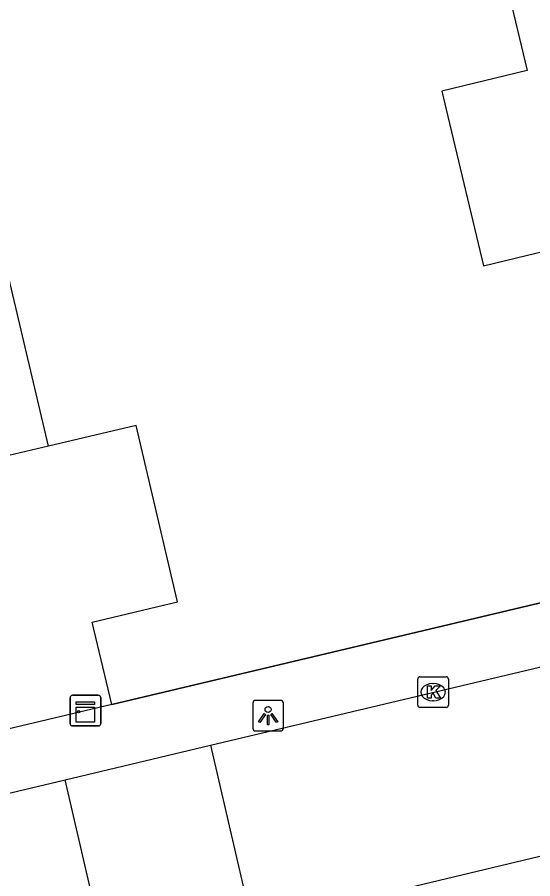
# Model space of a CAD drawing. Extents: x 158038 to 159242, y 380133 to 381214.
# Drawn here: x 158702.78 to 158719.57, y 380564.42 to 380592.51 of the extents above; entities that cross this region are included whole.
import ezdxf

# ---------------------------------------------------------------- set-up
doc = ezdxf.new("R2010")
doc.units = 0
for name, color, linetype in [('IMGEO_Hek', 7, 'Continuous'), ('IMGEO_Kast', 7, 'Continuous'), ('IMGEO_Kolk', 7, 'Continuous'), ('IMGEO_Lichtpunt', 7, 'Continuous'), ('IMGEO_Pand', 7, 'Continuous'), ('IMGEO_Rijbaan_lokaal_open', 7, 'Continuous'), ('IMGEO_Voetpad_open', 7, 'Continuous')]:
    doc.layers.add(name, color=color, linetype=linetype)

msp = doc.modelspace()

# ---------------------------------------------------------------- linework, layer by layer
at = {"layer": 'IMGEO_Hek'}
msp.add_lwpolyline([(158705.856, 380570.103), (158725.953, 380574.878)], dxfattribs=at)
at = {"layer": 'IMGEO_Kast'}
for p, q in [((158704.499, 380569.479), (158704.499, 380570.32)), ((158704.499, 380570.32), (158704.499, 380569.479)), ((158704.574, 380570.404), (158705.415, 380570.404)), ((158705.415, 380570.404), (158704.574, 380570.404)), ((158705.499, 380570.329), (158705.499, 380569.488)), ((158705.499, 380569.488), (158705.499, 380570.329)), ((158705.424, 380569.404), (158704.583, 380569.404)), ((158704.583, 380569.404), (158705.424, 380569.404))]:
    msp.add_line(p, q, dxfattribs=at)
for points in [[(158704.694, 380570.194), (158705.294, 380570.194), (158705.294, 380570.109), (158704.694, 380570.109), (158704.694, 380570.194)], [(158704.694, 380570.019), (158705.294, 380570.019), (158705.294, 380569.53), (158704.694, 380569.53), (158704.694, 380570.019)]]:
    msp.add_lwpolyline(points, dxfattribs=at)
msp.add_circle((158704.778, 380569.868), 0.0377, dxfattribs=at)
for centre, start, end in [((158704.577, 380570.326), 92.4484, 184.2845), ((158704.577, 380570.326), 92.4484, 184.2845), ((158705.421, 380570.326), 2.4484, 94.2845), ((158705.421, 380570.326), 2.4484, 94.2845), ((158704.577, 380569.482), 182.4484, 274.2845), ((158704.577, 380569.482), 182.4484, 274.2845), ((158705.421, 380569.482), 272.4484, 4.2845), ((158705.421, 380569.482), 272.4484, 4.2845)]:
    msp.add_arc(centre, 0.0779, start, end, dxfattribs=at)
at = {"layer": 'IMGEO_Kolk'}
for p, q in [((158715.823, 380570.081), (158715.823, 380570.933)), ((158715.898, 380571.007), (158716.75, 380571.007)), ((158716.824, 380570.933), (158716.824, 380570.081)), ((158716.311, 380570.787), (158716.336, 380570.787)), ((158716.334, 380570.227), (158716.309, 380570.227)), ((158716.75, 380570.007), (158715.898, 380570.007))]:
    msp.add_line(p, q, dxfattribs=at)
for points in [[(158715.823, 380570.081), (158715.823, 380570.933)], [(158715.898, 380571.007), (158716.75, 380571.007)], [(158716.824, 380570.933), (158716.824, 380570.081)], [(158716.144, 380570.707), (158716.267, 380570.707), (158716.267, 380570.556), (158716.397, 380570.707), (158716.561, 380570.707), (158716.415, 380570.556), (158716.568, 380570.307), (158716.416, 380570.307), (158716.331, 380570.471), (158716.267, 380570.404), (158716.267, 380570.307), (158716.144, 380570.307), (158716.144, 380570.707)], [(158716.75, 380570.007), (158715.898, 380570.007)]]:
    msp.add_lwpolyline(points, dxfattribs=at)
for centre, start, end in [((158715.9, 380570.931), 91.552, 178.448), ((158715.9, 380570.931), 91.552, 178.448), ((158716.748, 380570.931), 1.552, 88.448), ((158716.748, 380570.931), 1.552, 88.448), ((158715.9, 380570.083), 181.552, 268.448), ((158715.9, 380570.083), 181.552, 268.448), ((158716.748, 380570.083), 271.552, 358.448), ((158716.748, 380570.083), 271.552, 358.448)]:
    msp.add_arc(centre, 0.0765, start, end, dxfattribs=at)
for centre, major_axis, ratio, start_param, end_param in [((158716.31, 380570.507), (-0.387, 0.002), 0.722429, 4.712389, 7.853982), ((158716.335, 380570.507), (-0.39, 0.002), 0.717154, 1.570796, 4.712389)]:
    msp.add_ellipse(centre, major_axis=major_axis, ratio=ratio, start_param=start_param, end_param=end_param, dxfattribs=at)
at = {"layer": 'IMGEO_Lichtpunt'}
for p, q in [((158711.354, 380570.238), (158710.546, 380570.238)), ((158711.354, 380570.238), (158710.546, 380570.238)), ((158710.452, 380570.143), (158710.452, 380569.336)), ((158710.452, 380570.143), (158710.452, 380569.336)), ((158711.448, 380569.336), (158711.448, 380570.143)), ((158711.448, 380569.336), (158711.448, 380570.143)), ((158710.546, 380569.242), (158711.354, 380569.242)), ((158710.546, 380569.242), (158711.354, 380569.242))]:
    msp.add_line(p, q, dxfattribs=at)
for points in [[(158710.826, 380569.807), (158710.865, 380569.779), (158710.677, 380569.517), (158710.639, 380569.544), (158710.826, 380569.807)], [(158710.928, 380569.759), (158710.975, 380569.759), (158710.975, 380569.437), (158710.928, 380569.437), (158710.928, 380569.759)], [(158711.038, 380569.779), (158711.076, 380569.806), (158711.263, 380569.544), (158711.224, 380569.516), (158711.038, 380569.779)]]:
    msp.add_lwpolyline(points, dxfattribs=at)
msp.add_circle((158710.951, 380569.941), 0.0994, dxfattribs=at)
for centre, start, end in [((158710.546, 380570.143), 90, 180), ((158710.546, 380570.143), 90, 180), ((158711.354, 380570.143), 0, 90), ((158711.354, 380570.143), 0, 90), ((158710.546, 380569.336), 180, 270), ((158710.546, 380569.336), 180, 270), ((158711.354, 380569.336), 270, 0), ((158711.354, 380569.336), 270, 360)]:
    msp.add_arc(centre, 0.0946, start, end, dxfattribs=at)
at = {"layer": 'IMGEO_Pand'}
for points in [[(158718.761, 380593.409), (158719.394, 380590.767), (158716.606, 380590.099), (158716.804, 380589.271), (158717.969, 380584.408), (158720.748, 380585.074)], [(158703.792, 380578.525), (158702.502, 380584.012), (158699.652, 380583.342)], [(158705.856, 380570.103), (158705.217, 380572.792), (158708.002, 380573.446), (158706.65, 380579.197), (158703.792, 380578.525)], [(158703.792, 380578.525), (158700.831, 380577.829), (158701.529, 380574.856), (158698.452, 380574.133)], [(158705.856, 380570.103), (158699.753, 380568.654)]]:
    msp.add_lwpolyline(points, dxfattribs=at)
at = {"layer": 'IMGEO_Rijbaan_lokaal_open'}
for points in [[(158709.071, 380568.78), (158742.459, 380576.694)], [(158704.337, 380567.651), (158709.071, 380568.78)], [(158709.071, 380568.78), (158710.43, 380562.906)], [(158678.162, 380561.39), (158681.626, 380562.216), (158688.944, 380563.986), (158704.337, 380567.651)], [(158705.699, 380561.785), (158704.337, 380567.651)], [(158713.492, 380563.648), (158720.027, 380565.209)]]:
    msp.add_lwpolyline(points, dxfattribs=at)
at = {"layer": 'IMGEO_Voetpad_open'}
msp.add_lwpolyline([(158725.953, 380574.878), (158705.856, 380570.103)], dxfattribs=at)

doc.saveas('drawing.dxf')
